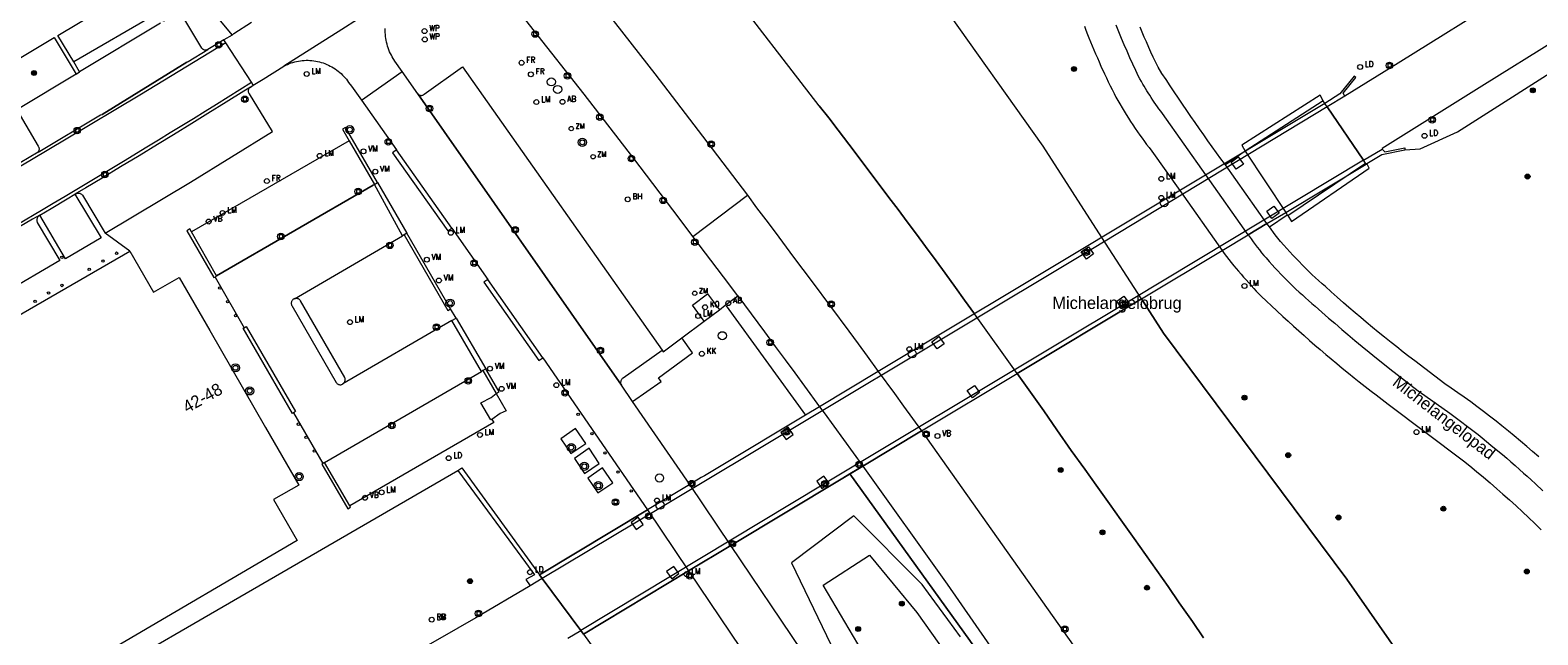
# Model space of a CAD drawing. Header units: metres. Extents: x 138165 to 154469, y 480134 to 494189.
# Tile 589 of 656: x 146733 to 146887, y 487112 to 487173. Entities that reach past the tile are written whole.
import ezdxf

# ---------------------------------------------------------------- set-up
doc = ezdxf.new("R2010")
doc.units = ezdxf.units.M
doc.header["$LTSCALE"] = 0.001
doc.header["$MEASUREMENT"] = 0
for name, color, linetype, lineweight in [('Level 5', 7, 'Continuous', 0), ('TOP-L-terrein schutting raster hek leuning', 7, 'Continuous', 0), ('TOP-L-topo objecten punt', 7, 'Continuous', 0), ('TOP-L-topo objecten vlak', 7, 'Continuous', 0), ('TOP-L-verharding molgoot', 7, 'Continuous', 0), ('TOP-L-water beschoeiing', 7, 'Continuous', 0), ('TOP-T-topo huisnummering naamgeving', 7, 'Continuous', 0)]:
    doc.layers.add(name, color=color, linetype=linetype, lineweight=lineweight)
doc.styles.add('Style-INTL_ISO', font='INTL_ISO.shx')
doc.styles.add('Style-STANDARD', font='STANDARD.shx')

# ---------------------------------------------------------------- blocks, each defined once
blk = doc.blocks.new('24')
at = {"layer": 'TOP-L-topo objecten punt', "color": 7, "linetype": 'Continuous', "lineweight": 0}
for radius in [0.025, 0.0182, 0.0115, 0.005]:
    blk.add_circle((0, 0), radius, dxfattribs=at)
blk = doc.blocks.new('304')
at = {"layer": 'TOP-L-topo objecten punt', "color": 7, "linetype": 'Continuous', "lineweight": 0}
blk.add_circle((0, 0), 0.0225, dxfattribs=at)
at = {"layer": 'TOP-L-topo objecten punt', "color": 7, "linetype": 'Continuous', "lineweight": 0, "style": 'Style-STANDARD'}
blk.add_text('ZM', height=0.054, dxfattribs=at).set_placement((0.043, 0))
blk = doc.blocks.new('117')
at = {"layer": 'TOP-L-topo objecten punt', "color": 7, "linetype": 'Continuous', "lineweight": 0}
blk.add_circle((0, 0), 0.025, dxfattribs=at)
at = {"layer": 'TOP-L-topo objecten punt', "color": 7, "linetype": 'Continuous', "lineweight": 0, "style": 'Style-STANDARD'}
blk.add_text('BH', height=0.06, dxfattribs=at).set_placement((0.0483, 0))
blk = doc.blocks.new('306')
at = {"layer": 'TOP-L-topo objecten punt', "color": 7, "linetype": 'Continuous', "lineweight": 0}
blk.add_circle((0, 0), 0.025, dxfattribs=at)
at = {"layer": 'TOP-L-topo objecten punt', "color": 7, "linetype": 'Continuous', "lineweight": 0, "style": 'Style-STANDARD'}
blk.add_text('FR', height=0.06, dxfattribs=at).set_placement((0.0483, 0))
blk = doc.blocks.new('31')
at = {"layer": 'TOP-L-topo objecten punt', "color": 7, "linetype": 'Continuous', "lineweight": 0}
blk.add_circle((0, 0), 0.025, dxfattribs=at)
at = {"layer": 'TOP-L-topo objecten punt', "color": 7, "linetype": 'Continuous', "lineweight": 0, "style": 'Style-STANDARD'}
blk.add_text('KO', height=0.06, dxfattribs=at).set_placement((0.0483, 0))
blk = doc.blocks.new('39')
at = {"layer": 'TOP-L-topo objecten punt', "color": 7, "linetype": 'Continuous', "lineweight": 0}
for p, q in [((0.0175, 0.0175), (-0.0175, 0.0175)), ((-0.0175, 0.0175), (-0.0175, -0.0175)), ((0.0175, 0.0175), (0.0175, -0.0175)), ((0.0175, -0.0175), (-0.0175, -0.0175))]:
    blk.add_line(p, q, dxfattribs=at)
blk.add_circle((0, 0), 0.0332, dxfattribs=at)
blk = doc.blocks.new('121')
at = {"layer": 'TOP-L-topo objecten punt', "color": 7, "linetype": 'Continuous', "lineweight": 0}
blk.add_circle((0, 0), 0.025, dxfattribs=at)
at = {"layer": 'TOP-L-topo objecten punt', "color": 7, "linetype": 'Continuous', "lineweight": 0, "style": 'Style-STANDARD'}
blk.add_text('LD', height=0.06, dxfattribs=at).set_placement((0.0483, 0))
blk = doc.blocks.new('*U13')
at = {"layer": 'Level 5', "color": 7, "linetype": 'Continuous', "lineweight": 0}
blk.add_circle((0, 0), 0.0415, dxfattribs=at)
blk = doc.blocks.new('150')
at = {"layer": 'Level 5', "color": 7, "linetype": 'Continuous', "lineweight": 0}
blk.add_blockref('*U13', (0, 0), dxfattribs=at)
blk = doc.blocks.new('73')
at = {"layer": 'TOP-L-topo objecten punt', "color": 7, "linetype": 'Continuous', "lineweight": 0}
blk.add_circle((0, 0), 0.025, dxfattribs=at)
at = {"layer": 'TOP-L-topo objecten punt', "color": 7, "linetype": 'Continuous', "lineweight": 0, "style": 'Style-STANDARD'}
blk.add_text('WP', height=0.06, dxfattribs=at).set_placement((0.0483, 0))
blk = doc.blocks.new('16')
at = {"layer": 'TOP-L-topo objecten punt', "color": 7, "linetype": 'Continuous', "lineweight": 0}
blk.add_circle((0, 0), 0.025, dxfattribs=at)
at = {"layer": 'TOP-L-topo objecten punt', "color": 7, "linetype": 'Continuous', "lineweight": 0, "style": 'Style-STANDARD'}
blk.add_text('LM', height=0.06, dxfattribs=at).set_placement((0.0483, 0))
blk = doc.blocks.new('10')
at = {"layer": 'TOP-L-topo objecten punt', "linetype": 'Continuous', "lineweight": 0}
blk.add_circle((0, 0), 0.0125, dxfattribs=at)
blk = doc.blocks.new('28')
at = {"layer": 'TOP-L-topo objecten punt', "color": 7, "linetype": 'Continuous', "lineweight": 0}
blk.add_circle((0, 0), 0.025, dxfattribs=at)
at = {"layer": 'TOP-L-topo objecten punt', "color": 7, "linetype": 'Continuous', "lineweight": 0, "style": 'Style-STANDARD'}
blk.add_text('VM', height=0.06, dxfattribs=at).set_placement((0.0483, 0))
blk = doc.blocks.new('15')
at = {"layer": 'TOP-L-topo objecten punt', "color": 7, "linetype": 'Continuous', "lineweight": 0}
blk.add_circle((0, 0), 0.025, dxfattribs=at)
at = {"layer": 'TOP-L-topo objecten punt', "color": 7, "linetype": 'Continuous', "lineweight": 0, "style": 'Style-STANDARD'}
blk.add_text('VL', height=0.06, dxfattribs=at).set_placement((0.0483, 0))
blk = doc.blocks.new('119')
at = {"layer": 'TOP-L-topo objecten punt', "color": 7, "linetype": 'Continuous', "lineweight": 0}
blk.add_circle((0, 0), 0.025, dxfattribs=at)
at = {"layer": 'TOP-L-topo objecten punt', "color": 7, "linetype": 'Continuous', "lineweight": 0, "style": 'Style-STANDARD'}
blk.add_text('KK', height=0.06, dxfattribs=at).set_placement((0.0483, 0))
blk = doc.blocks.new('14')
at = {"layer": 'TOP-L-topo objecten punt', "color": 7, "linetype": 'Continuous', "lineweight": 0}
blk.add_circle((0, 0), 0.025, dxfattribs=at)
at = {"layer": 'TOP-L-topo objecten punt', "color": 7, "linetype": 'Continuous', "lineweight": 0, "style": 'Style-STANDARD'}
blk.add_text('VB', height=0.06, dxfattribs=at).set_placement((0.0483, 0))
blk = doc.blocks.new('11')
at = {"layer": 'TOP-L-topo objecten punt', "color": 7, "linetype": 'Continuous', "lineweight": 0}
blk.add_circle((0, 0), 0.025, dxfattribs=at)
at = {"layer": 'TOP-L-topo objecten punt', "color": 7, "linetype": 'Continuous', "lineweight": 0, "style": 'Style-STANDARD'}
blk.add_text('AB', height=0.06, dxfattribs=at).set_placement((0.0483, 0))
blk = doc.blocks.new('127')
at = {"layer": 'TOP-L-topo objecten punt', "color": 7, "linetype": 'Continuous', "lineweight": 0}
blk.add_circle((0, 0), 0.025, dxfattribs=at)
at = {"layer": 'TOP-L-topo objecten punt', "color": 7, "linetype": 'Continuous', "lineweight": 0, "style": 'Style-STANDARD'}
blk.add_text('RB', height=0.06, dxfattribs=at).set_placement((0.0483, 0))
blk = doc.blocks.new('27')
at = {"layer": 'TOP-L-topo objecten punt', "color": 7, "linetype": 'Continuous', "lineweight": 0}
for radius in [0.0415, 0.025]:
    blk.add_circle((0, 0), radius, dxfattribs=at)

msp = doc.modelspace()

# ---------------------------------------------------------------- linework, layer by layer
at = {"layer": 'TOP-L-terrein schutting raster hek leuning', "flags": 128}
for points in [[(146804.02, 487145.25), (146812.13, 487134.1)], [(146816.66, 487128.12), (146828.89, 487111.12), (146844.19, 487088.98), (146852.52, 487076.56), (146867.11, 487053.86), (146879.92, 487033.57), (146887.44, 487021.38), (146893.04, 487011.94), (146900.46, 486999.18), (146905.1, 486991.09)]]:
    msp.add_lwpolyline(points, dxfattribs=at)
at = {"layer": 'TOP-L-topo objecten vlak', "flags": 128}
for points in [[(147016.63, 487255.15), (147000.79, 487245.42), (146997.24, 487243.19), (146972.24, 487226.49), (146959.36, 487217.94), (146944.46, 487208.1), (146930.97, 487199.28), (146919.35, 487191.76), (146901.33, 487180.36), (146888.5, 487172.27), (146881.4, 487167.83), (146870.95, 487161.31), (146870.98, 487161.25)], [(146967.67, 487231.28), (146955.63, 487223.29), (146941.08, 487213.68), (146925.6, 487203.58), (146911.71, 487194.62), (146897.82, 487185.88), (146883.85, 487177.05), (146872.59, 487170.02), (146867.15, 487166.63)], [(146873.28, 487161.18), (146874.85, 487161.26), (146878.64, 487163.02), (146928.46, 487194.75), (146975.99, 487225.96)], [(146846.4, 487145.96), (146842.36, 487152.23), (146836.36, 487161.54), (146825.93, 487176.24), (146815.19, 487191.29), (146809.86, 487197.01), (146809.38, 487198.77)], [(146833.73, 487138.36), (146829.38, 487144.43), (146828.36, 487145.84), (146827.44, 487147.11), (146826.36, 487148.58), (146825.44, 487149.84), (146824.36, 487151.31), (146823.43, 487152.57), (146822.5, 487153.82), (146821.57, 487155.07), (146820.63, 487156.32), (146819.53, 487157.78), (146818.59, 487159.03), (146817.49, 487160.48), (146816.55, 487161.73), (146815.44, 487163.18), (146814.49, 487164.42), (146813.53, 487165.65), (146803.74, 487178.34), (146797.5, 487186.15), (146796.51, 487188.48), (146795.22, 487189.69)], [(146746.66, 487174.3), (146744.44, 487178.01), (146747.7, 487179.97), (146753.62, 487172.88)], [(146800.64, 487152.32), (146799.23, 487154.18), (146794.59, 487160.28), (146789.53, 487166.83), (146784.34, 487173.46), (146779.4, 487179.76)], [(146737.45, 487170.16), (146735.83, 487172.84), (146744.09, 487177.79), (146745.78, 487174.96)], [(146770.66, 487177.22), (146769.6, 487176.54), (146764.79, 487173.46), (146758.9, 487169.72)], [(146745.78, 487174.96), (146737.45, 487170.16)], [(146751.15, 487171.4), (146751.1, 487171.38), (146751.04, 487171.36), (146750.98, 487171.34), (146750.92, 487171.34), (146750.86, 487171.34), (146750.8, 487171.35), (146750.74, 487171.37), (146750.69, 487171.4), (146750.64, 487171.42), (146750.59, 487171.46), (146750.55, 487171.5), (146750.51, 487171.55), (146748.27, 487175.27), (146746.66, 487174.3)], [(146791.89, 487175.13), (146796.73, 487168.93), (146801.62, 487162.56), (146806.21, 487156.53)], [(146746.32, 487174.1), (146738.05, 487169.11)], [(146753.62, 487172.88), (146753.79, 487173.05), (146755.6, 487174.2)], [(146770.95, 487169.15), (146770.21, 487170.22), (146769.95, 487170.64), (146769.86, 487170.82), (146769.77, 487171), (146769.68, 487171.18), (146769.61, 487171.37), (146769.54, 487171.56), (146769.47, 487171.75), (146769.42, 487171.95), (146769.37, 487172.15), (146769.33, 487172.34), (146769.29, 487172.54), (146769.27, 487172.74), (146769.25, 487172.95), (146769.24, 487173.15), (146769.23, 487173.35), (146769.24, 487173.56)], [(146840.58, 487173.78), (146840.74, 487173.36), (146840.9, 487172.94), (146841.04, 487172.6), (146841.21, 487172.18), (146841.38, 487171.77), (146841.72, 487170.95), (146841.9, 487170.54), (146842.08, 487170.13), (146842.26, 487169.72), (146842.64, 487168.91), (146842.83, 487168.51), (146843.02, 487168.11), (146843.21, 487167.71), (146843.41, 487167.31), (146843.61, 487166.91), (146843.79, 487166.55), (146843.99, 487166.2), (146844.19, 487165.86), (146844.42, 487165.46), (146844.62, 487165.12), (146844.83, 487164.78), (146845.08, 487164.39), (146845.29, 487164.05), (146845.51, 487163.72), (146845.77, 487163.34), (146846, 487163.01), (146846.23, 487162.68), (146846.46, 487162.35), (146846.7, 487162.03), (146846.93, 487161.71), (146847.18, 487161.39), (146847.45, 487161.03), (146850.3, 487157.01), (146854.62, 487150.89)], [(146857.29, 487152.49), (146852.96, 487158.61), (146848.54, 487164.87), (146848.37, 487165.1), (146848.19, 487165.34), (146848.05, 487165.54), (146847.88, 487165.79), (146847.71, 487166.03), (146847.57, 487166.24), (146847.4, 487166.49), (146847.24, 487166.74), (146847.08, 487166.99), (146846.95, 487167.2), (146846.82, 487167.41), (146846.67, 487167.66), (146846.55, 487167.88), (146846.4, 487168.14), (146846.25, 487168.4), (146846.11, 487168.66), (146845.82, 487169.26), (146845.52, 487169.91), (146845.23, 487170.56), (146844.93, 487171.22), (146844.65, 487171.88), (146844.37, 487172.54), (146844.1, 487173.21), (146843.83, 487173.88)], [(146854.96, 487159.64), (146854.87, 487159.76), (146854.51, 487160.25), (146854.07, 487160.86), (146853.62, 487161.47), (146853.18, 487162.09), (146852.75, 487162.7), (146852.31, 487163.32), (146851.88, 487163.94), (146851.45, 487164.57), (146851.02, 487165.19), (146850.59, 487165.81), (146850.17, 487166.44), (146849.74, 487167.07), (146849.33, 487167.7), (146848.91, 487168.33), (146848.49, 487168.96), (146848.09, 487169.59), (146847.86, 487170.08), (146847.59, 487170.63), (146847.37, 487171.12), (146847.15, 487171.62), (146846.9, 487172.18), (146846.68, 487172.67), (146846.47, 487173.17), (146846.27, 487173.67)], [(146729.46, 487164.08), (146727.32, 487167.76), (146735.46, 487172.62), (146737.7, 487168.9)], [(146752.97, 487172.1), (146744.19, 487166.75), (146736.69, 487162.26), (146733.13, 487160.16), (146731.23, 487159.04)], [(146752.78, 487172.4), (146751.15, 487171.4)], [(146753.62, 487172.88), (146752.78, 487172.4)], [(146752.97, 487172.1), (146752.78, 487172.4)], [(146755.58, 487168.06), (146752.97, 487172.1)], [(146733.82, 487160.94), (146740.18, 487164.73), (146740.35, 487164.76), (146749, 487170.1), (146749.14, 487170.18), (146751.15, 487171.4)], [(146737.7, 487168.9), (146731.66, 487165.26)], [(146738.05, 487169.11), (146737.45, 487170.16)], [(146737.7, 487168.9), (146738.05, 487169.11)], [(146755.77, 487167.75), (146756.78, 487168.38), (146758.9, 487169.72)], [(146758.9, 487169.72), (146759.08, 487169.81), (146759.26, 487169.89), (146759.44, 487169.96), (146759.62, 487170.03), (146759.81, 487170.09), (146760, 487170.14), (146760.19, 487170.18), (146760.38, 487170.22), (146760.58, 487170.25), (146760.77, 487170.27), (146760.97, 487170.29), (146761.16, 487170.3), (146761.36, 487170.3), (146761.55, 487170.29), (146761.75, 487170.27), (146761.94, 487170.25), (146762.14, 487170.22), (146762.33, 487170.18), (146762.52, 487170.14), (146762.71, 487170.09), (146762.9, 487170.03), (146763.08, 487169.96), (146763.26, 487169.89), (146763.44, 487169.81), (146763.62, 487169.72), (146763.79, 487169.63), (146763.96, 487169.53), (146764.12, 487169.42), (146764.28, 487169.31), (146764.44, 487169.19), (146764.59, 487169.07), (146764.74, 487168.94), (146764.88, 487168.8), (146765.02, 487168.66), (146765.15, 487168.52), (146765.27, 487168.36), (146765.39, 487168.21), (146765.5, 487168.05), (146765.8, 487167.66), (146766.82, 487166.22)], [(146766.82, 487166.22), (146770.95, 487169.15)], [(146772.55, 487166.89), (146770.95, 487169.15)], [(146772.55, 487166.89), (146772.59, 487166.85), (146772.64, 487166.81), (146772.69, 487166.78), (146772.74, 487166.76), (146772.79, 487166.74), (146772.85, 487166.72), (146772.91, 487166.72), (146772.96, 487166.72), (146773.02, 487166.73), (146773.08, 487166.75), (146773.13, 487166.77), (146773.18, 487166.8), (146773.22, 487166.83), (146777.11, 487169.63), (146797.49, 487140.73)], [(146731.76, 487153.6), (146734.16, 487155.02), (146735.36, 487155.73), (146736.56, 487156.44), (146737.76, 487157.15), (146740.15, 487158.59), (146741.34, 487159.3), (146742.53, 487160.02), (146744.91, 487161.47), (146746.1, 487162.19), (146747.29, 487162.92), (146749.66, 487164.38), (146750.85, 487165.11), (146752.03, 487165.84), (146754.4, 487167.32), (146755.58, 487168.06)], [(146755.49, 487167.57), (146754.82, 487167.16), (146753.02, 487166.04), (146751.15, 487164.88), (146749.51, 487163.86), (146747.63, 487162.71), (146745.99, 487161.71), (146744.11, 487160.57), (146742.22, 487159.43), (146740.34, 487158.29), (146738.68, 487157.3), (146737.56, 487156.63)], [(146740.66, 487152.65), (146749.36, 487157.88), (146757.72, 487163.05), (146755.37, 487166.89), (146755.33, 487166.94), (146755.31, 487166.99), (146755.29, 487167.05), (146755.28, 487167.11), (146755.27, 487167.17), (146755.28, 487167.23), (146755.29, 487167.28), (146755.31, 487167.34), (146755.33, 487167.4), (146755.36, 487167.45), (146755.4, 487167.49), (146755.44, 487167.54), (146755.49, 487167.57)], [(146755.49, 487167.57), (146755.77, 487167.75)], [(146755.77, 487167.75), (146755.58, 487168.06)], [(146867.15, 487166.63), (146867, 487166.95), (146868.29, 487168.55), (146868.11, 487168.68), (146866.66, 487166.88), (146865.11, 487165.91)], [(146766.82, 487166.22), (146770.38, 487161.17)], [(146793.33, 487137.17), (146772.55, 487166.89)], [(146865.36, 487165.55), (146865.11, 487165.91), (146834.14, 487147.28), (146819.55, 487138.54), (146813.56, 487134.96), (146812.13, 487134.1), (146803.35, 487128.84), (146801.8, 487127.91), (146801.48, 487127.72), (146800.32, 487127.02), (146795.99, 487124.43), (146784.96, 487117.82), (146785.26, 487117.42)], [(146864.94, 487166.16), (146864.62, 487166.73), (146856.63, 487161.64), (146856.99, 487161.02)], [(146864.94, 487166.16), (146856.99, 487161.02)], [(146865.11, 487165.91), (146864.94, 487166.16)], [(146865.36, 487165.55), (146865.11, 487165.91)], [(146867.15, 487166.63), (146865.36, 487165.55)], [(146731.66, 487165.26), (146733.83, 487161.53), (146733.86, 487161.48), (146733.88, 487161.43), (146733.9, 487161.37), (146733.91, 487161.32), (146733.92, 487161.26), (146733.91, 487161.2), (146733.9, 487161.15), (146733.89, 487161.09), (146733.87, 487161.04), (146733.85, 487160.99), (146733.82, 487160.94)], [(146865.36, 487165.55), (146841.39, 487151.08), (146797.16, 487124.55), (146785.26, 487117.42)], [(146865.36, 487165.55), (146869.07, 487160.1)], [(146869.07, 487160.1), (146865.36, 487165.55)], [(146768.45, 487157.83), (146765.18, 487163.43), (146764.88, 487163.26), (146765.55, 487162.1)], [(146765.55, 487162.1), (146749.48, 487152.81)], [(146765.55, 487162.1), (146768.14, 487157.64)], [(146770.38, 487161.17), (146769.99, 487160.86), (146775.63, 487152.89), (146776.04, 487153.17)], [(146776.04, 487153.17), (146770.38, 487161.17)], [(146869.07, 487160.1), (146870.98, 487161.25)], [(146869.41, 487159.76), (146870.92, 487160.7), (146873.28, 487161.18)], [(146870.98, 487161.25), (146871.25, 487160.97), (146873.27, 487161.37), (146873.28, 487161.18)], [(146733.82, 487160.94), (146731.98, 487159.85)], [(146869.07, 487160.1), (146845.39, 487145.86), (146813.81, 487126.95), (146789.19, 487112.14)], [(146789.19, 487112.14), (146789.46, 487111.77), (146800.18, 487118.21), (146804.5, 487120.81), (146815.77, 487127.58), (146817.97, 487128.9), (146823.95, 487132.49), (146833.73, 487138.36), (146846.4, 487145.96), (146854.62, 487150.89), (146857.29, 487152.49), (146859.21, 487153.64), (146861.12, 487154.79), (146869.33, 487159.71), (146869.27, 487159.8), (146869.07, 487160.1)], [(146856.99, 487161.02), (146854.96, 487159.64)], [(146859.21, 487153.64), (146854.96, 487159.64)], [(146856.07, 487159.19), (146855.54, 487159.91), (146856.27, 487160.44), (146856.8, 487159.72), (146856.07, 487159.19)], [(146856.99, 487161.02), (146861.12, 487154.79), (146861.28, 487154.54)], [(146861.33, 487154.48), (146869.27, 487159.8)], [(146861.33, 487154.48), (146861.71, 487153.85), (146869.65, 487159.31), (146869.41, 487159.76)], [(146869.27, 487159.8), (146869.07, 487160.1)], [(146869.41, 487159.76), (146869.33, 487159.71), (146869.27, 487159.8)], [(146733.98, 487154.51), (146735.13, 487155.19), (146736.79, 487156.18), (146737.56, 487156.63)], [(146737.56, 487156.63), (146740.24, 487152.18), (146736.62, 487150.05), (146733.98, 487154.51)], [(146737.56, 487156.63), (146737.67, 487156.67), (146737.72, 487156.7), (146737.77, 487156.72), (146737.83, 487156.74), (146737.89, 487156.75), (146737.95, 487156.75), (146738.01, 487156.75), (146738.07, 487156.73), (146738.12, 487156.72), (146738.17, 487156.69), (146738.23, 487156.66), (146738.27, 487156.62), (146738.31, 487156.58), (146738.35, 487156.53), (146740.66, 487152.65)], [(146768.14, 487157.64), (146768, 487157.56), (146752.03, 487148.3)], [(146768.14, 487157.64), (146768.45, 487157.83)], [(146771, 487152.4), (146768.14, 487157.64)], [(146768.45, 487157.83), (146771.45, 487152.65)], [(146800.64, 487152.32), (146806.21, 487156.53)], [(146806.21, 487156.53), (146807.12, 487155.26), (146808.07, 487154.01), (146809.02, 487152.75), (146810.91, 487150.23), (146812.79, 487147.71), (146814.67, 487145.18), (146816.54, 487142.65), (146817.48, 487141.38), (146818.41, 487140.11), (146819.55, 487138.54), (146821.19, 487136.3), (146822.12, 487135.02), (146823.04, 487133.75), (146823.95, 487132.49)], [(146859.92, 487155.43), (146860.44, 487154.7), (146859.72, 487154.17), (146859.19, 487154.9), (146859.92, 487155.43)], [(146733.98, 487154.51), (146733.24, 487154.08), (146731.34, 487152.96), (146729.43, 487151.85), (146727.53, 487150.75), (146725.86, 487149.78), (146724.02, 487148.7), (146722.06, 487147.55), (146721.53, 487147.24)], [(146733.98, 487154.51), (146733.92, 487154.47), (146733.88, 487154.43), (146733.83, 487154.38), (146733.79, 487154.33), (146733.76, 487154.27), (146733.73, 487154.21), (146733.71, 487154.15), (146733.7, 487154.08), (146733.69, 487154.01), (146733.69, 487153.95), (146733.7, 487153.88), (146733.71, 487153.82), (146733.73, 487153.75), (146736.02, 487149.89), (146724.62, 487143.22)], [(146859.21, 487153.64), (146857.29, 487152.49)], [(146859.45, 487153.31), (146859.21, 487153.64)], [(146859.45, 487153.31), (146861.28, 487154.54)], [(146861.28, 487154.54), (146861.33, 487154.48)], [(146743.18, 487150.83), (146740.66, 487152.65)], [(146749.48, 487152.81), (146749.3, 487153.1), (146748.99, 487152.91), (146751.75, 487148.14), (146751.87, 487148.19)], [(146752.03, 487148.3), (146749.48, 487152.81)], [(146759.96, 487145.98), (146771, 487152.4)], [(146771.16, 487152.48), (146771, 487152.4)], [(146771.45, 487152.65), (146771.16, 487152.48)], [(146771.16, 487152.48), (146775.62, 487144.77), (146775.91, 487144.95)], [(146775.91, 487144.95), (146771.45, 487152.65)], [(146776.04, 487153.17), (146779.72, 487147.95)], [(146805.21, 487146.27), (146803.76, 487148.22), (146800.64, 487152.32)], [(146854.62, 487150.89), (146857.29, 487152.49)], [(146857.29, 487152.49), (146857.59, 487152.07), (146857.8, 487151.78), (146858.01, 487151.5), (146858.22, 487151.22), (146858.44, 487150.95), (146858.66, 487150.67), (146858.88, 487150.4), (146859.11, 487150.14), (146859.43, 487149.77), (146859.73, 487149.45), (146860.02, 487149.13), (146860.32, 487148.81), (146860.62, 487148.49), (146860.93, 487148.18), (146861.24, 487147.87), (146861.55, 487147.56), (146861.86, 487147.26), (146862.17, 487146.96), (146862.49, 487146.66), (146862.82, 487146.36), (146863.14, 487146.07), (146863.46, 487145.78), (146863.79, 487145.49), (146864.13, 487145.21), (146864.79, 487144.62), (146865.5, 487144), (146866.12, 487143.47), (146866.84, 487142.85), (146867.47, 487142.32), (146868.19, 487141.71), (146868.92, 487141.11), (146869.65, 487140.52), (146870.38, 487139.92), (146871.02, 487139.41), (146871.76, 487138.82), (146872.51, 487138.24), (146873.25, 487137.66), (146873.9, 487137.16), (146874.65, 487136.59), (146875.32, 487136.09), (146877.87, 487134.29), (146880.75, 487132.11), (146881.17, 487131.77), (146881.61, 487131.41), (146882.06, 487131.05), (146882.43, 487130.74), (146883.23, 487130.07), (146883.67, 487129.7), (146884.1, 487129.32), (146884.53, 487128.95), (146884.96, 487128.57), (146885.39, 487128.19), (146885.75, 487127.87), (146886.17, 487127.49), (146886.6, 487127.1), (146887.37, 487126.39)], [(146886.94, 487129.83), (146886.3, 487130.39), (146885.72, 487130.89), (146885.08, 487131.44), (146884.43, 487131.99), (146883.84, 487132.48), (146883.18, 487133.01), (146882.58, 487133.49), (146881.91, 487134.01), (146881.3, 487134.47), (146880.62, 487134.98), (146880.01, 487135.44), (146879.32, 487135.93), (146878.7, 487136.38), (146878, 487136.86), (146877.36, 487137.3), (146874.28, 487139.63), (146873.7, 487140.08), (146873.11, 487140.53), (146872.45, 487141.06), (146871.87, 487141.51), (146871.21, 487142.04), (146870.56, 487142.57), (146869.99, 487143.04), (146869.34, 487143.58), (146868.78, 487144.06), (146868.21, 487144.53), (146867.57, 487145.08), (146867.02, 487145.57), (146866.38, 487146.12), (146865.76, 487146.69), (146865.17, 487147.21), (146864.85, 487147.5), (146864.48, 487147.83), (146864.16, 487148.12), (146863.8, 487148.46), (146863.45, 487148.8), (146863.14, 487149.1), (146862.79, 487149.45), (146862.48, 487149.76), (146862.18, 487150.07), (146861.85, 487150.43), (146861.55, 487150.75), (146861.22, 487151.11), (146860.93, 487151.44), (146860.6, 487151.81), (146860.32, 487152.14), (146860.03, 487152.48), (146859.45, 487153.31)], [(146709.5, 487131.53), (146714.1, 487134.19), (146714.18, 487134.07), (146730.75, 487143.66), (146743.18, 487150.83)], [(146743.18, 487150.83), (146745.6, 487146.65), (146748.21, 487148.14), (146751.33, 487142.74), (146757.02, 487132.84), (146760.42, 487126.94), (146757.84, 487125.5), (146760.24, 487121.3), (146722.18, 487099.01)], [(146840.26, 487150.75), (146840.99, 487151.28), (146841.52, 487150.55), (146840.79, 487150.02), (146840.26, 487150.75)], [(146846.4, 487145.96), (146854.62, 487150.89)], [(146854.62, 487150.89), (146854.84, 487150.6), (146855.09, 487150.27), (146855.31, 487149.99), (146855.57, 487149.67), (146855.83, 487149.34), (146856.06, 487149.07), (146856.29, 487148.79), (146856.56, 487148.48), (146856.83, 487148.16), (146857.07, 487147.9), (146857.35, 487147.59), (146857.59, 487147.32), (146857.87, 487147.02), (146858.12, 487146.76), (146858.36, 487146.5), (146858.62, 487146.24), (146859.15, 487145.74), (146859.68, 487145.24), (146860.21, 487144.74), (146860.82, 487144.17), (146861.36, 487143.67), (146861.9, 487143.18), (146862.45, 487142.7), (146862.99, 487142.21), (146863.54, 487141.73), (146864.09, 487141.25), (146864.65, 487140.78), (146865.2, 487140.3), (146865.76, 487139.83), (146866.33, 487139.36), (146866.89, 487138.9), (146867.52, 487138.39), (146868.12, 487137.91), (146868.63, 487137.5), (146869.23, 487137.03), (146869.83, 487136.56), (146870.34, 487136.16), (146870.95, 487135.69), (146871.56, 487135.23), (146879.26, 487129.43), (146879.9, 487128.92), (146880.6, 487128.35), (146881.3, 487127.77), (146881.99, 487127.18), (146882.67, 487126.59), (146883.29, 487126.05), (146883.96, 487125.45), (146884.63, 487124.84), (146885.3, 487124.22), (146885.89, 487123.66), (146886.55, 487123.04), (146887.2, 487122.41)], [(146751.87, 487148.19), (146752.03, 487148.3)], [(146751.87, 487148.19), (146754.84, 487143.01)], [(146779.72, 487147.95), (146779.3, 487147.66), (146784.92, 487139.66), (146785.33, 487139.94)], [(146785.33, 487139.94), (146779.72, 487147.95)], [(146759.96, 487145.98), (146759.91, 487145.96), (146759.86, 487145.92), (146759.81, 487145.89), (146759.77, 487145.84), (146759.74, 487145.79), (146759.71, 487145.74), (146759.68, 487145.69), (146759.66, 487145.63), (146759.65, 487145.57), (146759.65, 487145.51), (146759.65, 487145.45), (146759.66, 487145.39), (146759.67, 487145.33), (146759.69, 487145.28), (146764.22, 487137.44), (146764.25, 487137.4), (146764.29, 487137.35), (146764.33, 487137.31), (146764.38, 487137.28), (146764.43, 487137.25), (146764.48, 487137.23), (146764.54, 487137.21), (146764.59, 487137.2), (146764.65, 487137.2), (146764.71, 487137.2), (146764.76, 487137.21), (146764.82, 487137.23), (146764.87, 487137.25), (146764.92, 487137.28)], [(146764.92, 487137.28), (146764.97, 487137.32), (146765.01, 487137.36), (146765.05, 487137.41), (146765.08, 487137.47), (146765.1, 487137.53), (146765.12, 487137.58), (146765.13, 487137.64), (146765.14, 487137.71), (146765.14, 487137.77), (146765.13, 487137.83), (146765.12, 487137.89), (146765.1, 487137.95), (146760.58, 487145.75), (146760.55, 487145.8), (146760.51, 487145.85), (146760.47, 487145.89), (146760.42, 487145.92), (146760.37, 487145.95), (146760.31, 487145.97), (146760.26, 487145.99), (146760.2, 487146), (146760.14, 487146.01), (146760.08, 487146.01), (146760.02, 487146), (146759.96, 487145.98)], [(146801.79, 487143.7), (146800.59, 487145.31), (146802.12, 487146.46), (146803.33, 487144.86)], [(146803.33, 487144.86), (146803.93, 487145.31), (146805.21, 487146.27)], [(146805.21, 487146.27), (146807.95, 487142.61), (146809.04, 487141.1), (146810.04, 487139.75), (146811.04, 487138.4), (146812.03, 487137.05), (146813.56, 487134.96)], [(146846.4, 487145.96), (146833.73, 487138.36)], [(146844.61, 487146.25), (146845.14, 487145.52), (146844.41, 487144.99), (146843.89, 487145.72), (146844.61, 487146.25)], [(146941.19, 487002.53), (146940.03, 487004.46), (146931.03, 487020.29), (146909.19, 487055.92), (146895, 487077.73), (146867.37, 487117.35), (146848.64, 487142.47), (146846.4, 487145.96)], [(146776.46, 487144), (146775.91, 487144.95)], [(146801.79, 487143.7), (146803.33, 487144.86)], [(146759.86, 487134.34), (146759.76, 487134.27), (146754.74, 487142.96), (146754.84, 487143.01)], [(146754.84, 487143.01), (146755.03, 487143.13), (146760.07, 487134.48), (146759.86, 487134.34)], [(146776.02, 487143.75), (146764.92, 487137.28)], [(146776.02, 487143.75), (146776.46, 487144)], [(146779.05, 487138.54), (146776.02, 487143.75)], [(146776.46, 487144), (146779.49, 487138.81)], [(146799.49, 487141.97), (146801.79, 487143.7)], [(146794.48, 487135.49), (146797.4, 487137.53), (146797.13, 487137.9), (146800.6, 487140.45), (146799.49, 487141.97)], [(146797.49, 487140.73), (146797.61, 487140.56), (146799.49, 487141.97)], [(146825.01, 487141.59), (146825.74, 487142.11), (146826.27, 487141.39), (146825.54, 487140.86), (146825.01, 487141.59)], [(146785.33, 487139.94), (146795.99, 487124.43)], [(146793.33, 487137.17), (146793.31, 487137.24), (146793.29, 487137.3), (146793.29, 487137.37), (146793.29, 487137.44), (146793.29, 487137.51), (146793.3, 487137.57), (146793.32, 487137.64), (146793.35, 487137.7), (146793.38, 487137.76), (146793.41, 487137.82), (146793.46, 487137.87), (146793.5, 487137.92), (146797.49, 487140.73)], [(146763.05, 487129.28), (146779.05, 487138.54)], [(146779.19, 487138.64), (146779.05, 487138.54)], [(146779.49, 487138.81), (146779.19, 487138.64)], [(146779.19, 487138.64), (146780.55, 487136.3)], [(146780.55, 487136.3), (146780.85, 487136.48), (146779.49, 487138.81)], [(146823.95, 487132.49), (146833.73, 487138.36)], [(146852.74, 487111.39), (146851.6, 487113.03), (146850.26, 487114.95), (146849.11, 487116.6), (146847.96, 487118.24), (146846.8, 487119.88), (146845.65, 487121.52), (146844.29, 487123.43), (146843.13, 487125.06), (146841.77, 487126.97), (146840.61, 487128.6), (146839.24, 487130.5), (146837.78, 487132.61), (146836.43, 487134.53), (146835.08, 487136.45), (146833.73, 487138.36)], [(146794.48, 487135.49), (146793.33, 487137.17)], [(146829.36, 487137.14), (146829.89, 487136.41), (146829.16, 487135.88), (146828.63, 487136.61), (146829.36, 487137.14)], [(146780.11, 487133.66), (146780.01, 487133.61), (146778.99, 487135.35), (146780.06, 487135.89), (146780.55, 487136.3)], [(146780.55, 487136.3), (146781.58, 487134.53), (146780.98, 487134.25), (146780.11, 487133.66)], [(146800.32, 487127.02), (146794.48, 487135.49)], [(146813.56, 487134.96), (146812.13, 487134.1), (146803.35, 487128.84), (146801.8, 487127.91), (146801.48, 487127.72), (146800.32, 487127.02)], [(146813.56, 487134.96), (146814.02, 487134.34), (146815.01, 487132.98), (146816, 487131.62), (146816.98, 487130.26), (146817.97, 487128.9)], [(146759.86, 487134.34), (146762.86, 487129.16)], [(146780.11, 487133.66), (146780.3, 487133.34), (146765.63, 487124.83)], [(146788.66, 487132.73), (146787.16, 487131.68), (146788.18, 487130.18), (146789.69, 487131.2), (146788.66, 487132.73)], [(146809.61, 487132.33), (146810.14, 487131.61), (146810.87, 487132.14), (146810.34, 487132.86), (146809.61, 487132.33)], [(146823.95, 487132.49), (146817.97, 487128.9)], [(146823.95, 487132.49), (146842, 487107.03), (146851.27, 487093.53), (146856.71, 487085.52), (146864.36, 487073.91), (146879.39, 487050.43), (146894.07, 487026.6), (146906.05, 487006.52), (146913.17, 486994.23), (146913.56, 486993.57), (146913.58, 486993.52)], [(146789.57, 487128.16), (146791.07, 487129.18), (146790.04, 487130.72), (146788.54, 487129.67), (146789.57, 487128.16)], [(146762.86, 487129.16), (146762.76, 487129.11), (146765.41, 487124.55), (146765.7, 487124.71), (146765.63, 487124.83)], [(146763.05, 487129.28), (146762.86, 487129.16)], [(146765.63, 487124.83), (146763.05, 487129.28)], [(146817.97, 487128.9), (146816.66, 487128.12)], [(146817.97, 487128.9), (146826.56, 487116.87), (146847.6, 487086.56), (146863.19, 487062.81), (146872.89, 487047.66), (146883.38, 487030.78), (146895.42, 487010.78), (146906.64, 486991.47), (146906.69, 486991.39)], [(146717.81, 487094.36), (146776.65, 487128.45)], [(146776.65, 487128.45), (146777.05, 487128.73), (146784.96, 487117.82)], [(146776.65, 487128.45), (146783.54, 487119.06), (146784.46, 487117.82), (146783.57, 487117.32), (146784.02, 487116.68)], [(146791.42, 487128.72), (146789.92, 487127.67), (146790.94, 487126.17), (146792.45, 487127.19), (146791.42, 487128.72)], [(146816.66, 487128.12), (146815.77, 487127.58), (146804.5, 487120.81)], [(146814.52, 487127.16), (146813.99, 487127.89), (146813.26, 487127.35), (146813.8, 487126.63), (146814.52, 487127.16)], [(146905.42, 486990.52), (146905.1, 486991.09), (146900.46, 486999.18), (146893.04, 487011.94), (146887.44, 487021.38), (146879.92, 487033.57), (146867.11, 487053.86), (146852.52, 487076.56), (146844.19, 487088.98), (146828.89, 487111.12), (146816.66, 487128.12)], [(146800.32, 487127.02), (146795.99, 487124.43)], [(146804.5, 487120.81), (146800.32, 487127.02)], [(146784.96, 487117.82), (146795.99, 487124.43)], [(146795.99, 487124.43), (146800.18, 487118.21)], [(146795.57, 487122.95), (146795.04, 487123.68), (146794.32, 487123.15), (146794.85, 487122.42), (146795.57, 487122.95)], [(146827.92, 487111.47), (146826.63, 487113.26), (146825.33, 487115.04), (146824.03, 487116.82), (146817.05, 487123.84), (146810.69, 487119.04), (146815.63, 487108.8)], [(146804.5, 487120.81), (146800.18, 487118.21)], [(146853.55, 487045.57), (146852.06, 487047.98), (146850.55, 487050.38), (146849.05, 487052.78), (146847.54, 487055.17), (146846.02, 487057.57), (146844.5, 487059.96), (146842.29, 487063.44), (146840.08, 487066.93), (146837.87, 487070.41), (146836.05, 487073.22), (146834.23, 487076.03), (146832.4, 487078.84), (146830.57, 487081.65), (146825.43, 487089.45), (146819.01, 487099.13), (146811.75, 487110.05), (146804.5, 487120.81)], [(146817.89, 487110.03), (146813.91, 487116.76), (146818.66, 487119.82), (146823.47, 487113.96), (146824.98, 487111.85), (146826.47, 487109.73)], [(146800.18, 487118.21), (146789.46, 487111.77)], [(146798.68, 487118.67), (146797.95, 487118.14), (146798.48, 487117.41), (146799.21, 487117.94), (146798.68, 487118.67)], [(146800.18, 487118.21), (146809.73, 487104.04)], [(146784.02, 487116.68), (146778.47, 487113.43), (146774.82, 487111.32), (146771.16, 487109.22), (146767.5, 487107.11), (146764.25, 487105.25), (146760.58, 487103.16), (146756.92, 487101.08), (146753.25, 487099), (146749.64, 487096.96), (146745.89, 487094.84), (146742.14, 487092.72), (146738.39, 487090.61), (146734.64, 487088.5), (146730.88, 487086.4), (146727.12, 487084.29), (146723.36, 487082.2), (146719.46, 487080.03), (146690.51, 487064.17), (146675.18, 487055.92), (146660.58, 487048.18), (146645.12, 487040.06), (146625.24, 487029.75)], [(146785.26, 487117.42), (146784.02, 487116.68)], [(146785.26, 487117.42), (146784.96, 487117.82)], [(146789.19, 487112.14), (146785.26, 487117.42)], [(146785.26, 487117.42), (146789.19, 487112.14)], [(146787.87, 487111.34), (146789.19, 487112.14)], [(146789.46, 487111.77), (146789.19, 487112.14)], [(146789.46, 487111.77), (146797.18, 487101.04), (146797.13, 487101.01)]]:
    msp.add_lwpolyline(points, dxfattribs=at)
at = {"layer": 'TOP-L-verharding molgoot', "flags": 128}
for points in [[(146749, 487170.1), (146740.35, 487164.76)], [(146772.55, 487166.89), (146793.33, 487137.17)], [(146752.03, 487148.3), (146768, 487157.56)], [(146776.02, 487143.75), (146764.92, 487137.28)], [(146763.05, 487129.28), (146779.05, 487138.54)]]:
    msp.add_lwpolyline(points, dxfattribs=at)
at = {"layer": 'TOP-L-water beschoeiing', "flags": 128}
for points in [[(146813.53, 487165.65), (146803.74, 487178.34), (146797.5, 487186.15), (146796.51, 487188.48)], [(146813.53, 487165.65), (146814.49, 487164.42), (146815.44, 487163.18), (146816.55, 487161.73), (146817.49, 487160.48), (146818.59, 487159.03), (146819.53, 487157.78), (146820.63, 487156.32), (146821.57, 487155.07), (146822.5, 487153.82), (146823.43, 487152.57), (146824.36, 487151.31), (146825.44, 487149.84), (146826.36, 487148.58), (146827.44, 487147.11), (146828.36, 487145.84), (146829.38, 487144.43)], [(146846.4, 487145.96), (146848.64, 487142.47), (146867.37, 487117.35), (146895, 487077.73), (146909.19, 487055.92), (146931.03, 487020.29), (146940.03, 487004.46)], [(146833.73, 487138.36), (146829.38, 487144.43)], [(146833.73, 487138.36), (146835.08, 487136.45), (146836.43, 487134.53), (146837.78, 487132.61), (146839.24, 487130.5)], [(146839.24, 487130.5), (146840.61, 487128.6), (146841.77, 487126.97), (146843.13, 487125.06), (146844.29, 487123.43), (146845.65, 487121.52), (146846.8, 487119.88), (146847.96, 487118.24), (146849.11, 487116.6), (146850.26, 487114.95), (146851.6, 487113.03), (146852.74, 487111.39)]]:
    msp.add_lwpolyline(points, dxfattribs=at)

# ---------------------------------------------------------------- block references
at = {"layer": 'TOP-L-topo objecten punt', "xscale": 10, "yscale": 10, "zscale": 10}
for name, p in [('73', (146773.25, 487173.28)), ('39', (146752.24, 487171.87)), ('73', (146773.27, 487172.43)), ('39', (146784.54, 487172.98)), ('306', (146783.15, 487170.05)), ('24', (146733.4, 487169.01)), ('16', (146761.22, 487168.91)), ('306', (146784.1, 487168.87)), ('39', (146787.83, 487168.72)), ('24', (146839.52, 487169.42)), ('121', (146868.71, 487169.62)), ('39', (146871.7, 487169.78)), ('150', (146786.19, 487168.1)), ('150', (146786.83, 487167.33)), ('24', (146886.34, 487167.24)), ('39', (146754.91, 487166.32)), ('39', (146773.76, 487165.39)), ('16', (146784.66, 487166.04)), ('11', (146787.32, 487166.06)), ('39', (146791.13, 487164.5)), ('39', (146876.07, 487164.23)), ('39', (146737.81, 487163.13)), ('27', (146765.63, 487163.22)), ('304', (146788.22, 487163.33)), ('121', (146875.29, 487162.6)), ('16', (146762.55, 487160.55)), ('28', (146767.02, 487161.01)), ('39', (146769.55, 487161.99)), ('27', (146789.35, 487161.93)), ('39', (146802.49, 487161.75)), ('304', (146790.45, 487160.46)), ('39', (146794.35, 487160.27)), ('39', (146740.62, 487158.65)), ('306', (146757.16, 487157.98)), ('28', (146768.22, 487158.94)), ('16', (146848.43, 487158.21)), ('24', (146885.8, 487158.44)), ('39', (146766.47, 487156.91)), ('117', (146793.98, 487156.12)), ('16', (146848.43, 487156.27)), ('16', (146752.64, 487154.73)), ('39', (146797.59, 487156.01)), ('150', (146848.71, 487155.78)), ('14', (146751.22, 487153.85)), ('39', (146758.59, 487152.33)), ('16', (146775.93, 487152.7)), ('39', (146782.49, 487153.01)), ('39', (146800.83, 487151.75)), ('10', (146741.83, 487150.62)), ('39', (146769.71, 487151.42)), ('28', (146773.48, 487149.96)), ('39', (146840.78, 487150.72)), ('10', (146736.24, 487150.19)), ('10', (146739.03, 487148.98)), ('10', (146740.43, 487149.82)), ('39', (146778.3, 487149.6)), ('10', (146736.25, 487147.33)), ('28', (146774.71, 487147.84)), ('16', (146856.91, 487147.28)), ('10', (146733.51, 487145.72)), ('10', (146734.88, 487146.55)), ('10', (146752.36, 487147.07)), ('10', (146753.15, 487145.68)), ('27', (146775.85, 487145.53)), ('304', (146800.82, 487146.53)), ('31', (146801.87, 487145.11)), ('11', (146804.24, 487145.52)), ('39', (146814.74, 487145.43)), ('39', (146844.63, 487145.43)), ('10', (146753.97, 487144.26)), ('16', (146765.64, 487143.59)), ('16', (146801.17, 487144.21)), ('39', (146774.46, 487143.08)), ('150', (146803.63, 487142.2)), ('39', (146808.52, 487141.52)), ('16', (146822.72, 487140.83)), ('39', (146791.19, 487140.69)), ('119', (146801.55, 487140.36)), ('150', (146823.01, 487140.35)), ('27', (146753.95, 487138.93)), ('28', (146779.93, 487138.84)), ('27', (146755.4, 487136.57)), ('39', (146777.71, 487137.59)), ('28', (146781.11, 487136.78)), ('16', (146786.7, 487137.16)), ('39', (146787.58, 487136.38)), ('24', (146856.91, 487135.88)), ('10', (146788.92, 487134.19)), ('10', (146760.38, 487133.18)), ('10', (146761.17, 487131.83)), ('39', (146769.9, 487133.05)), ('16', (146778.9, 487132.08)), ('10', (146790.33, 487132.22)), ('39', (146810.18, 487132.38)), ('39', (146824.42, 487132.16)), ('15', (146825.58, 487131.97)), ('14', (146825.58, 487131.97)), ('16', (146874.47, 487132.37)), ('10', (146761.99, 487130.44)), ('27', (146788.22, 487130.79)), ('10', (146791.65, 487130.24)), ('121', (146775.71, 487129.71)), ('27', (146789.55, 487128.87)), ('39', (146817.6, 487129.07)), ('24', (146861.38, 487130.01)), ('27', (146760.45, 487127.83)), ('27', (146790.98, 487126.91)), ('10', (146792.99, 487128.29)), ('150', (146797.22, 487127.69)), ('39', (146800.51, 487127.11)), ('39', (146814.08, 487127.1)), ('24', (146838.16, 487128.5)), ('14', (146767.17, 487125.67)), ('16', (146768.87, 487126.22)), ('10', (146794.34, 487126.36)), ('16', (146796.97, 487125.39)), ('39', (146792.73, 487125.23)), ('150', (146797.28, 487124.91)), ('24', (146877.21, 487124.55)), ('39', (146796.12, 487123.79)), ('24', (146866.5, 487123.65)), ('39', (146804.66, 487120.97)), ('24', (146842.42, 487122.14)), ('121', (146784.01, 487118.07)), ('16', (146799.97, 487117.87)), ('39', (146800.31, 487117.7)), ('24', (146885.73, 487118.15)), ('24', (146777.89, 487117.16)), ('24', (146846.97, 487116.49)), ('24', (146821.95, 487114.86)), ('16', (146773.98, 487113.23)), ('127', (146773.98, 487113.23)), ('39', (146778.75, 487113.86)), ('24', (146817.49, 487112.28)), ('39', (146838.59, 487112.27))]:
    msp.add_blockref(name, p, dxfattribs=at)

# ---------------------------------------------------------------- texts
at = {"layer": 'TOP-T-topo huisnummering naamgeving', "style": 'Style-INTL_ISO'}
msp.add_text('Michelangelobrug', height=1.25, dxfattribs=at).set_placement((146837.31, 487144.93))
for s, rotation, p in [('Michelangelopad', 322.2, (146871.92, 487137.23)), ('42-48', 29.1, (146749.02, 487134.28))]:
    msp.add_text(s, height=1.25, rotation=rotation, dxfattribs=at).set_placement(p)

doc.saveas('drawing.dxf')
